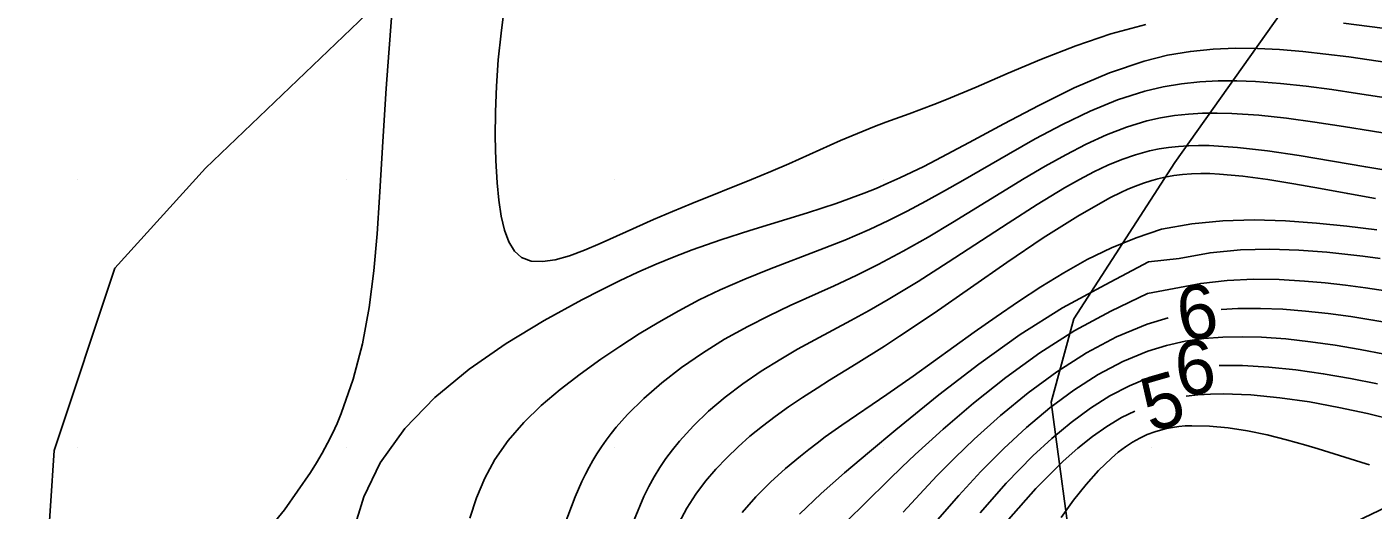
# Model space of a CAD drawing. Extents: x 2602990 to 2605851, y 618069 to 619180.
# Drawn here: x 2603218.1 to 2603268.2, y 618607.7 to 618625.7 of the extents above; entities that cross this region are included whole.
import ezdxf

# ---------------------------------------------------------------- set-up
doc = ezdxf.new("R2010")
doc.units = 0
for name, color, linetype in [('DTM Contours Major', 7, 'Continuous'), ('DTM Contours Major Text', 7, 'Continuous'), ('DTM Contours Minor', 7, 'Continuous'), ('DTM Contours Minor Text', 7, 'Continuous'), ('Exist DTM Crownline', 7, 'Continuous'), ('Exist DTM QL2 LIDAR Elevation Point', 7, 'Continuous'), ('Exist Roads EOP', 7, 'Continuous'), ('PH Exist DTM Obscure Area', 7, 'Continuous')]:
    doc.layers.add(name, color=color, linetype=linetype)

msp = doc.modelspace()

# ---------------------------------------------------------------- linework, layer by layer
at = {"layer": 'DTM Contours Major'}
for points in [[(2603260.609, 618614.838), (2603259.822, 618614.604), (2603258.687, 618614.136), (2603257.562, 618613.537), (2603256.458, 618612.831), (2603255.386, 618612.043), (2603254.355, 618611.198), (2603253.378, 618610.32), (2603252.668, 618609.638), (2603251.994, 618608.955), (2603251.352, 618608.276), (2603250.741, 618607.603)], [(2603269.059, 618614.611), (2603268.234, 618614.752), (2603267.403, 618614.882), (2603266.566, 618614.996), (2603265.723, 618615.089), (2603264.875, 618615.156), (2603264.04, 618615.192), (2603263.201, 618615.19), (2603262.581, 618615.153)]]:
    msp.add_lwpolyline(points, dxfattribs=at)
at = {"layer": 'DTM Contours Minor'}
for points in [[(2603231.676, 618626.004), (2603231.578, 618624.707), (2603231.483, 618623.382), (2603231.368, 618621.6), (2603231.236, 618619.334), (2603231.143, 618617.967), (2603231.019, 618616.592), (2603230.842, 618615.223), (2603230.595, 618613.873), (2603230.258, 618612.554), (2603229.81, 618611.279), (2603229.65, 618610.904), (2603229.478, 618610.533), (2603229.293, 618610.166), (2603229.096, 618609.801), (2603228.886, 618609.438), (2603228.663, 618609.075), (2603227.692, 618607.686), (2603226.561, 618606.318)], [(2603259.773, 618625.755), (2603258.465, 618625.413), (2603257.163, 618624.971), (2603255.883, 618624.469), (2603254.643, 618623.942), (2603253.46, 618623.428), (2603252.353, 618622.964), (2603251.874, 618622.777), (2603250.963, 618622.44), (2603250.095, 618622.123), (2603249.67, 618621.962), (2603249.035, 618621.706), (2603248.402, 618621.435), (2603246.475, 618620.577), (2603245.812, 618620.289), (2603245.085, 618619.986), (2603242.869, 618619.094), (2603242.143, 618618.797), (2603241.438, 618618.498), (2603240.417, 618618.041), (2603239.451, 618617.606), (2603238.863, 618617.358), (2603238.303, 618617.152), (2603237.78, 618617.003), (2603237.304, 618616.931), (2603236.883, 618616.952), (2603236.526, 618617.086), (2603236.257, 618617.325), (2603236.044, 618617.668), (2603235.882, 618618.104), (2603235.761, 618618.623), (2603235.673, 618619.216), (2603235.612, 618619.87), (2603235.566, 618620.697), (2603235.545, 618621.581), (2603235.553, 618622.509), (2603235.59, 618623.47), (2603235.658, 618624.45), (2603235.759, 618625.437), (2603235.868, 618626.248)], [(2603270.139, 618625.42), (2603267.136, 618625.805)], [(2603269.853, 618624.186), (2603267.329, 618624.55), (2603266.476, 618624.661), (2603265.618, 618624.756), (2603264.753, 618624.829), (2603263.935, 618624.87), (2603263.11, 618624.877), (2603262.277, 618624.842), (2603261.435, 618624.756), (2603260.582, 618624.612), (2603259.717, 618624.401), (2603258.418, 618623.961), (2603257.102, 618623.398), (2603255.785, 618622.75), (2603254.479, 618622.059), (2603253.197, 618621.364), (2603251.953, 618620.704), (2603251.501, 618620.475), (2603251.054, 618620.256), (2603250.611, 618620.048), (2603250.169, 618619.849), (2603249.727, 618619.66), (2603249.282, 618619.481), (2603248.235, 618619.098), (2603247.172, 618618.749), (2603245.023, 618618.09), (2603243.948, 618617.748), (2603242.881, 618617.375), (2603242.207, 618617.115), (2603241.535, 618616.836), (2603240.859, 618616.536), (2603240.176, 618616.214), (2603239.48, 618615.87), (2603238.767, 618615.503), (2603237.37, 618614.739), (2603235.954, 618613.884), (2603234.578, 618612.931), (2603233.299, 618611.876), (2603232.174, 618610.714), (2603231.261, 618609.441), (2603230.649, 618608.178), (2603230.241, 618606.843)], [(2603269.543, 618622.905), (2603267.651, 618623.193), (2603266.697, 618623.335), (2603265.744, 618623.462), (2603264.795, 618623.566), (2603263.854, 618623.637), (2603263.161, 618623.663), (2603262.473, 618623.661), (2603261.788, 618623.626), (2603261.106, 618623.554), (2603260.423, 618623.44), (2603259.737, 618623.279), (2603258.719, 618622.951), (2603257.696, 618622.531), (2603256.674, 618622.041), (2603255.658, 618621.502), (2603254.653, 618620.935), (2603252.963, 618619.957), (2603252.27, 618619.562), (2603251.58, 618619.179), (2603250.887, 618618.811), (2603250.188, 618618.459), (2603249.479, 618618.127), (2603248.565, 618617.735), (2603247.636, 618617.366), (2603245.763, 618616.648), (2603244.834, 618616.276), (2603243.922, 618615.879), (2603243.142, 618615.504), (2603242.379, 618615.104), (2603241.632, 618614.681), (2603240.9, 618614.237), (2603240.181, 618613.775), (2603239.474, 618613.297), (2603238.702, 618612.747), (2603237.958, 618612.175), (2603237.255, 618611.576), (2603236.607, 618610.944), (2603236.027, 618610.274), (2603235.528, 618609.561), (2603235.151, 618608.868), (2603234.845, 618608.139), (2603234.598, 618607.38)], [(2603269.293, 618621.614), (2603267.139, 618621.957), (2603266.066, 618622.123), (2603265.009, 618622.27), (2603263.977, 618622.383), (2603262.979, 618622.451), (2603262.428, 618622.464), (2603261.89, 618622.457), (2603261.361, 618622.426), (2603260.84, 618622.369), (2603260.325, 618622.285), (2603259.813, 618622.169), (2603259.059, 618621.941), (2603258.305, 618621.649), (2603257.549, 618621.303), (2603256.789, 618620.91), (2603256.021, 618620.48), (2603255.245, 618620.021), (2603254.369, 618619.488), (2603252.578, 618618.388), (2603251.665, 618617.844), (2603250.742, 618617.319), (2603249.81, 618616.823), (2603248.986, 618616.418), (2603248.16, 618616.034), (2603246.526, 618615.293), (2603245.727, 618614.916), (2603244.947, 618614.521), (2603244.084, 618614.041), (2603243.259, 618613.528), (2603242.478, 618612.988), (2603241.747, 618612.423), (2603241.075, 618611.837), (2603240.466, 618611.234), (2603240.254, 618611.002), (2603240.052, 618610.767), (2603239.859, 618610.528), (2603239.675, 618610.284), (2603239.499, 618610.033), (2603239.331, 618609.774), (2603239.183, 618609.529), (2603239.041, 618609.276), (2603238.904, 618609.015), (2603238.772, 618608.744), (2603238.643, 618608.464), (2603238.518, 618608.173), (2603238.108, 618607.09)], [(2603269.25, 618620.25), (2603267.967, 618620.457), (2603265.483, 618620.877), (2603264.305, 618621.054), (2603263.184, 618621.184), (2603262.134, 618621.25), (2603261.741, 618621.254), (2603261.359, 618621.245), (2603260.987, 618621.221), (2603260.622, 618621.181), (2603260.264, 618621.126), (2603259.91, 618621.053), (2603259.392, 618620.912), (2603258.876, 618620.733), (2603258.358, 618620.519), (2603257.834, 618620.27), (2603257.298, 618619.988), (2603256.747, 618619.676), (2603255.721, 618619.054), (2603254.648, 618618.367), (2603252.418, 618616.908), (2603251.291, 618616.19), (2603250.176, 618615.516), (2603249.473, 618615.116), (2603248.783, 618614.739), (2603247.445, 618614.021), (2603246.801, 618613.666), (2603246.175, 618613.304), (2603245.452, 618612.853), (2603244.761, 618612.38), (2603244.106, 618611.884), (2603243.492, 618611.364), (2603242.922, 618610.819), (2603242.401, 618610.246), (2603242.143, 618609.929), (2603241.9, 618609.602), (2603241.672, 618609.265), (2603241.458, 618608.917), (2603241.258, 618608.556), (2603241.073, 618608.181), (2603240.718, 618607.317)], [(2603268.321, 618619.28), (2603267.294, 618619.465), (2603266.277, 618619.654), (2603265.281, 618619.833), (2603264.315, 618619.991), (2603263.389, 618620.115), (2603262.515, 618620.193), (2603262.161, 618620.209), (2603261.816, 618620.213), (2603261.478, 618620.203), (2603261.144, 618620.178), (2603260.813, 618620.137), (2603260.483, 618620.077), (2603260.222, 618620.016), (2603259.959, 618619.943), (2603259.691, 618619.856), (2603259.491, 618619.783), (2603259.287, 618619.702), (2603259.079, 618619.614), (2603258.868, 618619.518), (2603258.432, 618619.304), (2603257.236, 618618.63), (2603255.945, 618617.811), (2603254.598, 618616.9), (2603251.89, 618615.017), (2603250.605, 618614.15), (2603250.046, 618613.788), (2603248.986, 618613.125), (2603247.998, 618612.515), (2603247.529, 618612.221), (2603246.989, 618611.871), (2603246.469, 618611.521), (2603245.971, 618611.166), (2603245.491, 618610.802), (2603245.03, 618610.427), (2603244.585, 618610.036), (2603244.163, 618609.632), (2603243.758, 618609.206), (2603243.375, 618608.753), (2603243.015, 618608.269), (2603242.681, 618607.752), (2603242.376, 618607.195)], [(2603268.38, 618618.12), (2603267.261, 618618.252), (2603266.129, 618618.367), (2603264.973, 618618.451), (2603263.807, 618618.485), (2603262.643, 618618.452), (2603261.493, 618618.333), (2603260.358, 618618.138), (2603259.417, 618617.817), (2603258.492, 618617.445), (2603257.594, 618617.008), (2603256.719, 618616.519), (2603255.866, 618615.994), (2603255.033, 618615.446), (2603254.198, 618614.875), (2603253.384, 618614.304), (2603251.105, 618612.67), (2603250.123, 618611.982), (2603248.456, 618610.842), (2603247.836, 618610.402), (2603247.528, 618610.174), (2603247.219, 618609.939), (2603246.909, 618609.694), (2603246.349, 618609.228), (2603245.793, 618608.723), (2603245.251, 618608.176), (2603244.734, 618607.585)], [(2603268.503, 618617.042), (2603267.851, 618617.129), (2603267.188, 618617.209), (2603266.513, 618617.28), (2603265.471, 618617.361), (2603264.397, 618617.398), (2603263.294, 618617.372), (2603262.166, 618617.262), (2603261.016, 618617.051), (2603259.874, 618616.921), (2603258.26, 618616.066), (2603256.667, 618615.213), (2603255.09, 618614.212), (2603253.549, 618613.115), (2603252.067, 618611.972), (2603250.461, 618610.669), (2603249.477, 618609.851), (2603248.553, 618609.065), (2603247.684, 618608.292), (2603246.879, 618607.523)], [(2603268.695, 618615.845), (2603267.954, 618615.954), (2603267.205, 618616.053), (2603266.448, 618616.139), (2603265.679, 618616.208), (2603264.737, 618616.264), (2603263.778, 618616.277), (2603262.804, 618616.234), (2603261.819, 618616.123), (2603259.839, 618615.74), (2603258.472, 618615.082), (2603257.133, 618614.367), (2603255.821, 618613.532), (2603254.554, 618612.615), (2603253.35, 618611.656), (2603252.228, 618610.692), (2603251.694, 618610.214), (2603251.183, 618609.744), (2603250.691, 618609.281), (2603250.216, 618608.825), (2603249.304, 618607.928), (2603248.681, 618607.304)], [(2603268.663, 618613.49), (2603267.75, 618613.665), (2603266.83, 618613.82), (2603265.908, 618613.951), (2603264.989, 618614.051), (2603264.077, 618614.114), (2603263.358, 618614.134), (2603262.646, 618614.12), (2603261.939, 618614.066), (2603261.237, 618613.966), (2603260.539, 618613.814), (2603259.844, 618613.602), (2603258.917, 618613.218), (2603257.998, 618612.729), (2603257.092, 618612.148), (2603256.202, 618611.487), (2603255.331, 618610.759), (2603254.484, 618609.977), (2603253.626, 618609.115), (2603252.803, 618608.223), (2603252.02, 618607.317)], [(2603260.527, 618612.798), (2603260.456, 618612.782), (2603259.899, 618612.612), (2603259.161, 618612.312), (2603258.43, 618611.932), (2603257.707, 618611.475), (2603256.989, 618610.947), (2603256.275, 618610.352), (2603255.564, 618609.695), (2603254.573, 618608.68), (2603253.603, 618607.583)], [(2603268.403, 618612.376), (2603267.4, 618612.577), (2603266.383, 618612.755), (2603265.364, 618612.901), (2603264.356, 618613.006), (2603263.372, 618613.062), (2603262.766, 618613.068), (2603262.506, 618613.059)], [(2603269.04, 618611.025), (2603268.024, 618611.273), (2603266.959, 618611.504), (2603265.866, 618611.705), (2603264.768, 618611.864), (2603263.688, 618611.969), (2603262.649, 618612.007), (2603262.176, 618611.999), (2603261.716, 618611.97), (2603261.273, 618611.921)], [(2603259.359, 618611.368), (2603258.871, 618611.125), (2603258.326, 618610.798), (2603257.784, 618610.418), (2603257.241, 618609.986), (2603256.693, 618609.501), (2603255.675, 618608.482), (2603254.662, 618607.325)], [(2603268.104, 618609.366), (2603267.975, 618609.404), (2603266.188, 618609.962), (2603265.727, 618610.1), (2603265.014, 618610.299), (2603264.288, 618610.478), (2603263.561, 618610.629), (2603262.843, 618610.743), (2603262.146, 618610.811), (2603261.481, 618610.823), (2603261.238, 618610.812), (2603261.001, 618610.79), (2603260.77, 618610.758), (2603260.544, 618610.716), (2603260.323, 618610.662), (2603260.107, 618610.596), (2603259.824, 618610.489), (2603259.548, 618610.36), (2603259.277, 618610.208), (2603259.011, 618610.034), (2603258.749, 618609.838), (2603258.489, 618609.619), (2603258.015, 618609.16), (2603257.546, 618608.634), (2603257.082, 618608.048), (2603256.625, 618607.409)]]:
    msp.add_lwpolyline(points, dxfattribs=at)
at = {"layer": 'Exist DTM Crownline'}
msp.add_spline([(2603233.488, 618380.754), (2603285.185, 618400.095), (2603335.457, 618418.629), (2603390.812, 618439.069), (2603440.087, 618457.325), (2603493.996, 618477.231), (2603542.655, 618495.301), (2603600.808, 618516.867), (2603653.659, 618536.362), (2603706.222, 618555.742), (2603764.811, 618577.593), (2603823.52, 618599.847), (2603878.564, 618620.56), (2603937.951, 618643.078), (2603997.369, 618665.789), (2604036.209, 618680.665), (2604055.311, 618688.017)], degree=3, dxfattribs=at)
at = {"layer": 'Exist DTM QL2 LIDAR Elevation Point'}
for p, q in [((2603220, 618620), (2603220, 618620)), ((2603230, 618620), (2603230, 618620)), ((2603240, 618620), (2603240, 618620)), ((2603250, 618620), (2603250, 618620)), ((2603260, 618620), (2603260, 618620)), ((2603220, 618610), (2603220, 618610)), ((2603230, 618610), (2603230, 618610)), ((2603240, 618610), (2603240, 618610)), ((2603250, 618610), (2603250, 618610)), ((2603260, 618610), (2603260, 618610))]:
    msp.add_line(p, q, dxfattribs=at)
at = {"layer": 'Exist Roads EOP'}
for points in [[(2603230.17, 618389.98), (2603282.929, 618409.597), (2603332.773, 618427.868), (2603388.167, 618448.413), (2603437.203, 618466.721), (2603490.778, 618486.527), (2603539.039, 618504.558), (2603597.451, 618526.156), (2603651.053, 618545.972), (2603705.208, 618566.084), (2603762.02, 618587.183), (2603820.334, 618609.162), (2603876.341, 618629.99), (2603934.909, 618652.28), (2603996.409, 618675.568), (2604033.216, 618689.957), (2604052.01, 618697.199)], [(2604034.633, 618668.486), (2603984.89, 618650.123), (2603936.767, 618631.654), (2603888.195, 618613.335), (2603837.766, 618594.258), (2603782.918, 618573.705), (2603731.939, 618554.39), (2603671.126, 618532.171), (2603621.822, 618514.106), (2603561.545, 618491.877), (2603506.421, 618471.293), (2603452.163, 618451.33), (2603398.364, 618431.316), (2603341.431, 618410.355), (2603281.65, 618388.199), (2603223.033, 618366.475), (2603185.717, 618352.612)]]:
    msp.add_spline(points, degree=3, dxfattribs=at)
at = {"layer": 'PH Exist DTM Obscure Area'}
for points in [[(2603270.508, 618608.643), (2603262.367, 618604.748), (2603257.104, 618605.344), (2603256.246, 618611.693), (2603257.086, 618614.798), (2603260.857, 618620.618), (2603265.074, 618626.562), (2603269.546, 618633.013)], [(2603232.465, 618627.798), (2603224.752, 618620.411), (2603221.371, 618616.683), (2603219.117, 618609.905), (2603218.844, 618605.782), (2603219.012, 618601.212), (2603219.513, 618599.75), (2603226.489, 618598.955), (2603233.351, 618600.889), (2603238.178, 618601.818), (2603242.989, 618599.447), (2603243.728, 618594.748), (2603243.651, 618591.957), (2603244.951, 618585.224), (2603249.361, 618578.604), (2603249.279, 618574.797), (2603249.442, 618569.149)]]:
    msp.add_lwpolyline(points, dxfattribs=at)

# ---------------------------------------------------------------- texts
at = {"layer": 'DTM Contours Major Text'}
msp.add_text('6', height=2, rotation=9.0515, dxfattribs=at).set_placement((2603261.1, 618613.95))
at = {"layer": 'DTM Contours Minor Text'}
for s, rotation, p in [('6', 7.5294, (2603260.993, 618611.906)), ('5', 16.1149, (2603259.945, 618610.572))]:
    msp.add_text(s, height=2, rotation=rotation, dxfattribs=at).set_placement(p)

doc.saveas('drawing.dxf')
